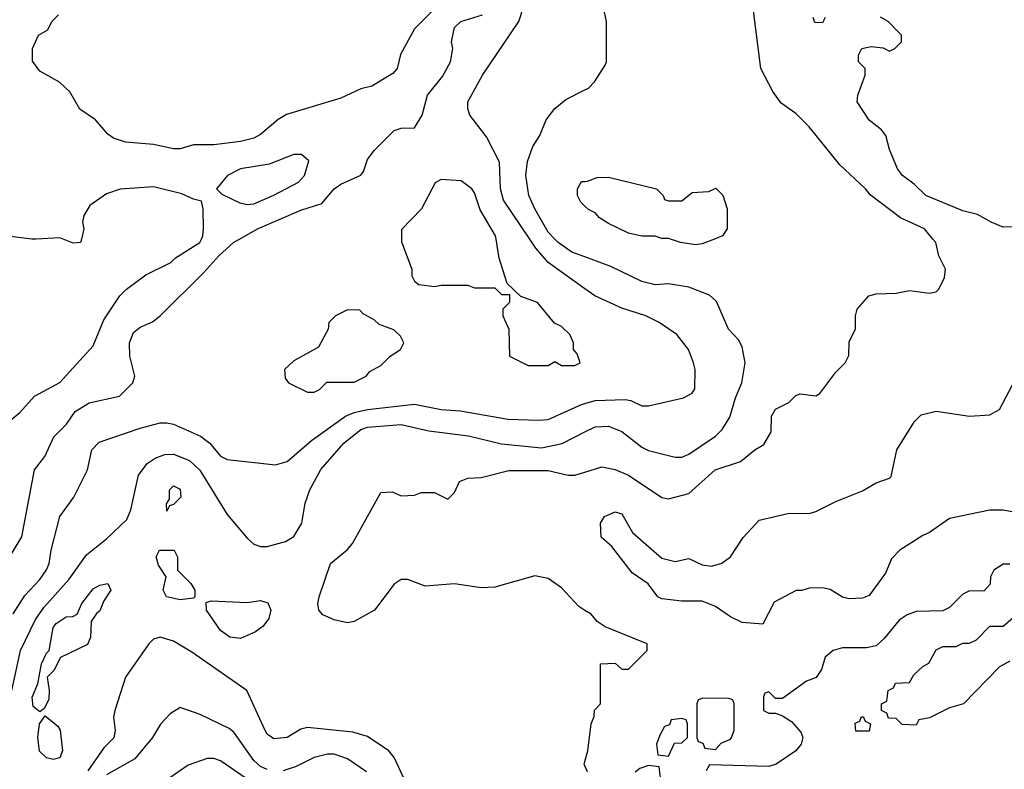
# Model space of a CAD drawing. Header units: inches. Extents: x 1793389 to 1900389, y 320802 to 470796.
# Tile 699 of 752: x 1878310 to 1881254, y 448414 to 450656. Entities that reach past the tile are written whole.
import ezdxf

# ---------------------------------------------------------------- set-up
doc = ezdxf.new("R2010")
doc.units = ezdxf.units.IN
doc.header["$MEASUREMENT"] = 0
for name, color, linetype in [('B8474', 7, 'Continuous'), ('B8475', 7, 'Continuous'), ('B8484', 7, 'Continuous'), ('B8485', 7, 'Continuous')]:
    doc.layers.add(name, color=color, linetype=linetype)

msp = doc.modelspace()

# ---------------------------------------------------------------- linework, layer by layer
at = {"layer": 'B8474', "color": 2}
for points, elevation in [([(1878250, 449431.3), (1878310, 449481), (1878354, 449530), (1878430, 449570.7), (1878530, 449681), (1878562, 449758), (1878609.5, 449830.5), (1878629.5, 449850.5), (1878687.3, 449892.7), (1878762, 449930), (1878776, 449944), (1878849, 449990), (1878853.5, 450000)], 266), ([(1878276.6, 449043.4), (1878316, 449110), (1878354, 449310), (1878385.2, 449350), (1878411.9, 449408.1), (1878450, 449446), (1878475.5, 449484.5), (1878518, 449510), (1878608, 449530), (1878648.7, 449570), (1878654, 449590), (1878639.3, 449650), (1878638, 449690), (1878650, 449721), (1878670, 449736.3), (1878707.2, 449752.8), (1878729.5, 449770.5), (1878860.4, 449899.6), (1878905.1, 449950), (1878950, 449990.5), (1878967.1, 450000)], 262), ([(1878358.9, 450000), (1878350, 449999.5), (1878346, 450000)], 266), ([(1878494.5, 450000), (1878492, 449990), (1878470, 449988), (1878440, 450000)], 266), ([(1879451.6, 450000), (1879451.6, 449991.6), (1879482, 449910), (1879482, 449890), (1879490, 449874), (1879503.6, 449863.6), (1879550, 449858), (1879570, 449862), (1879650, 449862), (1879670, 449854), (1879730, 449854), (1879750, 449834), (1879774, 449834), (1879774, 449810), (1879754, 449790), (1879754, 449770), (1879772, 449730), (1879774, 449650), (1879830, 449622), (1879890, 449622), (1879910, 449634), (1879930, 449622), (1879970, 449622), (1879986, 449630), (1879976.4, 449656.4), (1879966, 449670), (1879966, 449690), (1879954.6, 449714.6), (1879930, 449738), (1879908.9, 449748.9), (1879858, 449810), (1879808, 449828), (1879767.3, 449867.3), (1879743.1, 449943.1), (1879734.2, 450000)], 262), ([(1880000, 449850.7), (1879889.7, 449929.7), (1879853.1, 449973.1), (1879835, 450000)], 258), ([(1880000, 449946.3), (1879960.7, 449960.7), (1879919.5, 449990), (1879909.9, 450000)], 254), ([(1878290, 448878.8), (1878325.4, 448934.6), (1878370, 448982), (1878390, 449011), (1878398.4, 449030), (1878403.6, 449070), (1878429.6, 449170), (1878472.3, 449227.7), (1878513.2, 449310), (1878526, 449370), (1878547.7, 449392.3), (1878670, 449434.9), (1878730, 449450.7), (1878750, 449450.7), (1878770, 449446.8), (1878850.4, 449410.4), (1878878.8, 449390), (1878910.5, 449350.5), (1878930, 449340.7), (1879074.8, 449325.2), (1879110, 449334.8), (1879182, 449398), (1879283.7, 449470), (1879310, 449481.7), (1879350, 449490.3), (1879490, 449506.4), (1879570, 449490.4), (1879626.6, 449486.6), (1879770, 449461.6), (1879861.5, 449458.5), (1879890, 449460.5), (1879990, 449504.9), (1880000, 449508.1)], 258), ([(1878286.9, 448650), (1878312.8, 448770), (1878357.6, 448862.4), (1878381.8, 448898.2), (1878457.5, 448982.5), (1878510, 449056), (1878570, 449104), (1878630, 449161), (1878642.7, 449190), (1878665.6, 449294.4), (1878691.1, 449328.9), (1878714.7, 449345.2), (1878744.2, 449355.8), (1878770, 449357), (1878818, 449338), (1878849, 449309), (1878930, 449176), (1878990, 449106), (1879010, 449087.3), (1879030, 449081), (1879050, 449081), (1879104.7, 449095.3), (1879129.1, 449110.9), (1879153.2, 449150), (1879163.7, 449210), (1879177, 449250), (1879210, 449310.7), (1879279.5, 449390), (1879329.4, 449430), (1879350, 449437.4), (1879450, 449445.3), (1879533.1, 449426.9), (1879651.5, 449411.5), (1879750, 449387.2), (1879870, 449375.8), (1879931.3, 449388.7), (1880000, 449423.3)], 254), ([(1880000, 448889.6), (1879981.5, 448901.5), (1879930, 448957.2), (1879890, 448985.2), (1879850, 448993.2), (1879730, 448959), (1879690, 448957.2), (1879610, 448969.3), (1879522, 448962), (1879470, 448982), (1879450, 448982), (1879430, 448968), (1879371, 448890), (1879310, 448856), (1879290, 448852.7), (1879250, 448861.2), (1879216.5, 448876.5), (1879204, 448890), (1879201.2, 448910), (1879205.2, 448930), (1879239, 449030), (1879289.5, 449070.5), (1879305.2, 449090), (1879390, 449242), (1879423.6, 449243.6), (1879450, 449232), (1879490, 449234), (1879510, 449242), (1879550, 449242), (1879590, 449222), (1879610, 449242), (1879625.2, 449274.8), (1879650, 449284.7), (1879690, 449286.8), (1879772.1, 449307.9), (1879890, 449308.2), (1879950, 449294), (1879970, 449294), (1880000, 449303.3)], 250), ([(1879457.2, 448390), (1879429.5, 448449.5), (1879414, 448470), (1879350, 448512.7), (1879305.6, 448525.6), (1879170, 448539.3), (1879150, 448534), (1879110, 448509.3), (1879070, 448505.2), (1879050, 448519), (1879043.7, 448530), (1878988.7, 448650), (1878824.8, 448764.8), (1878770, 448797.2), (1878730, 448809.2), (1878710, 448804), (1878696, 448790), (1878626.8, 448690), (1878594, 448590), (1878590.7, 448570), (1878595.5, 448530), (1878591.8, 448508.2), (1878561.7, 448478.3), (1878513.4, 448410)], 254), ([(1879050, 448414.3), (1879030, 448423), (1879010, 448440.7), (1878950, 448525.2), (1878936.6, 448536.6), (1878850, 448578), (1878790, 448599), (1878759.8, 448580.2), (1878730.8, 448549.2), (1878706.8, 448510), (1878654.4, 448445.6), (1878570, 448397.4)], 258), ([(1879347.3, 448407.3), (1879290, 448445.6), (1879250, 448459.6), (1879230, 448459.6), (1879190.3, 448449.7), (1879136.7, 448423.3), (1879098, 448410)], 258), ([(1878986.8, 448386.8), (1878910, 448439.5), (1878890, 448446.6), (1878870, 448446.6), (1878813.5, 448426.5), (1878730, 448368.5)], 262), ([(1880000, 448425.1), (1879998, 448430), (1880000, 448437.5)], 250)]:
    msp.add_lwpolyline(points, dxfattribs=dict(at, elevation=elevation))
for points, elevation in [([(1879290, 449788), (1879254, 449770), (1879234, 449750), (1879232, 449730), (1879203.6, 449676.4), (1879130, 449635.3), (1879102, 449610), (1879103.6, 449583.6), (1879114, 449570), (1879170, 449542), (1879190, 449542), (1879206, 449550), (1879228.4, 449571.6), (1879310, 449572), (1879346, 449590), (1879356.4, 449603.6), (1879390, 449622), (1879418, 449650), (1879448, 449670), (1879458, 449690), (1879448, 449710), (1879428.9, 449728.9), (1879384.7, 449744.7), (1879370, 449758), (1879336.4, 449776.4), (1879327.3, 449787.3)], 262), ([(1878750, 449186), (1878748.7, 449208.7), (1878758, 449222), (1878758, 449250), (1878770, 449262), (1878790, 449252), (1878791.6, 449228.4), (1878770, 449206), (1878758, 449202)], 250), ([(1878790, 448921.2), (1878748.7, 448930), (1878739, 448950), (1878748, 448990), (1878724.7, 449024.7), (1878718, 449050), (1878728, 449070), (1878772, 449070), (1878782, 449050), (1878782, 449010), (1878822, 448970), (1878834, 448950), (1878834, 448930), (1878830, 448926)], 250), ([(1878370, 448586), (1878350, 448602), (1878347.3, 448630), (1878364, 448670), (1878375.3, 448730), (1878390, 448762), (1878398, 448770), (1878410, 448838), (1878419, 448850), (1878448.7, 448870), (1878469.1, 448870.9), (1878482, 448878), (1878495.3, 448910), (1878530, 448954), (1878550, 448964.7), (1878574, 448970), (1878582, 448950), (1878562, 448918), (1878550, 448888), (1878539.6, 448880.4), (1878523.6, 448856.4), (1878522, 448810), (1878512.7, 448787.3), (1878431.6, 448748.4), (1878412, 448710), (1878392, 448690), (1878398, 448650), (1878396.9, 448623.1), (1878383.6, 448596.4)], 250), ([(1878970, 448805.2), (1878938, 448810), (1878910, 448829.2), (1878868, 448890), (1878867.3, 448912.7), (1878882, 448918), (1878990, 448913.4), (1879030, 448919.1), (1879052.2, 448912.2), (1879060.7, 448890), (1879054.4, 448865.6), (1879038, 448842), (1879014.9, 448825.1)], 250), ([(1878410, 448444), (1878390, 448448.7), (1878369, 448469), (1878364, 448510), (1878369.2, 448550.8), (1878386, 448574), (1878423.6, 448543.6), (1878431.1, 448531.1), (1878438, 448470), (1878430, 448448.7)], 250)]:
    msp.add_lwpolyline(points, close=True, dxfattribs=dict(at, elevation=elevation))
at = {"layer": 'B8475', "color": 2}
for points, elevation in [([(1879835, 450000), (1879756.6, 450116.6), (1879747.8, 450150), (1879744.5, 450230), (1879706, 450306), (1879655.3, 450370), (1879649.3, 450389.3), (1879649.3, 450410), (1879693.2, 450490), (1879802.7, 450650), (1879815.1, 450690)], 258), ([(1879550.7, 450689.3), (1879490, 450628.7), (1879448.3, 450551.7), (1879438.8, 450510), (1879425.2, 450494.8), (1879362.5, 450457.5), (1879330, 450449.4), (1879270, 450420.9), (1879108.1, 450371.9), (1879082.8, 450357.2), (1879030, 450312.3), (1879010, 450302), (1878970, 450292), (1878890, 450282), (1878830, 450281.2), (1878790, 450269.2), (1878770, 450269.2), (1878710, 450282.7), (1878626, 450290), (1878590, 450302), (1878573.6, 450313.6), (1878536.5, 450356.5), (1878490, 450388.7), (1878460.2, 450440.2), (1878428.9, 450468.9), (1878370, 450502), (1878348.4, 450531.6), (1878348, 450570), (1878366, 450610), (1878394.6, 450625.4), (1878406, 450650), (1878426, 450670)], 262), ([(1878967.1, 450000), (1879021.2, 450030), (1879150, 450086.7), (1879213.4, 450106.6), (1879250, 450150.5), (1879270, 450164), (1879329.4, 450190.6), (1879338, 450202), (1879350, 450238), (1879370, 450264.7), (1879430, 450324.7), (1879450, 450331.3), (1879490, 450332), (1879513.2, 450370), (1879529.2, 450430), (1879574.3, 450485.7), (1879598, 450530), (1879605.2, 450570), (1879601.2, 450590), (1879610, 450632), (1879629.3, 450650.7), (1879694, 450670)], 262), ([(1879909.9, 450000), (1879890, 450020.9), (1879849.6, 450090), (1879831.8, 450130), (1879823.6, 450190), (1879827.7, 450232.3), (1879843.6, 450276.4), (1879865.2, 450310), (1879884.1, 450355.9), (1879909.4, 450390.6), (1879943.2, 450416.8), (1880000, 450446.2)], 254), ([(1879734.2, 450000), (1879732.7, 450010), (1879686.8, 450086.8), (1879670, 450138), (1879662, 450150), (1879630, 450174), (1879570, 450178), (1879551.6, 450168.4), (1879511.3, 450090), (1879451.6, 450028.4), (1879451.6, 450000)], 262), ([(1880000, 450098), (1879988, 450110), (1879978, 450130), (1879978, 450150), (1879990, 450172), (1880000, 450172.4)], 250), ([(1878853.5, 450000), (1878858, 450010), (1878859.3, 450030), (1878859, 450090), (1878853.6, 450113.6), (1878830, 450119), (1878795.1, 450135.1), (1878710, 450156), (1878610, 450148.7), (1878570, 450135.3), (1878519.8, 450100.2), (1878502, 450070), (1878498, 450050), (1878502, 450030), (1878494.5, 450000)], 266), ([(1878346, 450000), (1878250, 450012)], 266), ([(1878440, 450000), (1878430, 450004), (1878358.9, 450000)], 266)]:
    msp.add_lwpolyline(points, dxfattribs=dict(at, elevation=elevation))
at = {"layer": 'B8475', "color": 2, "elevation": 266}
msp.add_lwpolyline([(1879152.7, 450252.7), (1879130, 450252.7), (1879056.3, 450223.7), (1878970, 450209.4), (1878931, 450190), (1878898, 450150), (1878914.4, 450134.4), (1878968.5, 450108.5), (1878990, 450103), (1879010, 450105.5), (1879070, 450130.7), (1879144, 450170), (1879161.2, 450190), (1879174, 450234)], close=True, dxfattribs=at)
at = {"layer": 'B8484', "color": 2}
for points, elevation in [([(1880000, 449303.3), (1880050, 449318.8), (1880090, 449311), (1880130, 449294), (1880230, 449226.8), (1880250, 449222.8), (1880310, 449238.8), (1880389.2, 449310), (1880465.2, 449334.8), (1880508, 449370), (1880534.6, 449385.4), (1880556.4, 449423.6), (1880558, 449470), (1880570, 449491.3), (1880608.9, 449511.1), (1880630, 449532), (1880643.1, 449536.9), (1880690, 449531.3), (1880702, 449538), (1880750, 449602), (1880778, 449630), (1880788.4, 449651.6), (1880790, 449694), (1880808.7, 449730), (1880809, 449770), (1880814, 449790), (1880848.7, 449830), (1880870, 449836), (1880930, 449838), (1880970, 449846), (1881030, 449838), (1881050, 449842), (1881058, 449850), (1881074.6, 449885.4), (1881078, 449910), (1881058, 449950), (1881048.7, 449990), (1881040.3, 450000)], 250), ([(1880387.2, 450000), (1880350, 449985.2), (1880330, 449982.7), (1880286, 449990), (1880256, 450000)], 250), ([(1880000, 449423.3), (1880030, 449438.4), (1880070, 449440.4), (1880110, 449424.4), (1880170, 449378), (1880190, 449368), (1880270, 449347.7), (1880290, 449348), (1880310, 449356.3), (1880390, 449410.7), (1880410, 449430.8), (1880432.9, 449467.1), (1880450, 449524.7), (1880469.3, 449570), (1880479.3, 449630), (1880470, 449678), (1880458.6, 449698.6), (1880429.2, 449730), (1880392.7, 449812.7), (1880372.3, 449832.3), (1880310, 449856), (1880250, 449866), (1880210, 449862.7), (1880170, 449872.7), (1880077.7, 449917.7), (1880000, 449946.3)], 254), ([(1880000, 449508.1), (1880030, 449517.6), (1880119.9, 449519.9), (1880137.3, 449517.3), (1880170, 449501), (1880190, 449501), (1880294.6, 449525.4), (1880320.4, 449539.6), (1880328.4, 449551.6), (1880329, 449610), (1880324, 449630), (1880309, 449670), (1880274.8, 449714.8), (1880222, 449750), (1880182, 449770), (1880110, 449793.6), (1880029, 449830), (1880000, 449850.7)], 258), ([(1881330, 449174), (1881250, 449189.3), (1881210, 449189.2), (1881090, 449164), (1881030, 449122), (1881010, 449114), (1880941, 449070), (1880916.3, 449043.7), (1880898.8, 449001.2), (1880850, 448934), (1880830, 448926.6), (1880790, 448924), (1880770, 448928.7), (1880732.5, 448952.5), (1880710, 448957.2), (1880670, 448956), (1880648.7, 448948.7), (1880631.3, 448948.7), (1880566, 448914), (1880531.3, 448848.7), (1880470, 448853.2), (1880435.3, 448870), (1880390, 448901.2), (1880350, 448917.2), (1880290, 448917.2), (1880230, 448924), (1880218, 448930), (1880189.1, 448969.1), (1880141.5, 449001.5), (1880080.4, 449080.4), (1880048.4, 449108.4), (1880046, 449150), (1880058, 449170), (1880090, 449184.7), (1880110, 449178), (1880142, 449122), (1880230, 449046), (1880270, 449036), (1880310, 449044.7), (1880350, 449026), (1880378, 449022), (1880409.1, 449030.9), (1880435.3, 449050), (1880472.9, 449107.1), (1880520.9, 449159.1), (1880610, 449180.4), (1880670, 449179.1), (1880690, 449184.9), (1880750, 449215.5), (1880830, 449246.8), (1880870, 449270.8), (1880910, 449284.7), (1880915.3, 449290), (1880932.7, 449370), (1880985.4, 449454.6), (1881005.4, 449474.6), (1881050, 449484.9), (1881150, 449470.7), (1881210, 449474.8), (1881239, 449490), (1881298.4, 449601.6)], 246), ([(1881270, 449028), (1881250, 449028), (1881222, 449010), (1881212, 448990), (1881211.6, 448968.4), (1881192.7, 448947.3), (1881150, 448948), (1881130, 448938), (1881090, 448898), (1881070, 448888), (1880990, 448886), (1880963.6, 448876.4), (1880939.6, 448860.4), (1880894.8, 448805.2), (1880870, 448784), (1880842, 448778), (1880770, 448777.2), (1880742, 448770), (1880718, 448750), (1880706.8, 448713.2), (1880691.1, 448688.9), (1880662, 448678), (1880590, 448626), (1880570, 448626), (1880550, 448646), (1880538, 448642), (1880534, 448630), (1880534, 448590), (1880550, 448582), (1880570, 448582), (1880590, 448574), (1880616.9, 448556.9), (1880645.4, 448525.4), (1880651.3, 448510), (1880646, 448490), (1880630.8, 448470), (1880571.3, 448430), (1880550, 448422.7), (1880372, 448428), (1880362, 448410)], 250), ([(1880000, 448437.5), (1880008.7, 448470), (1880018, 448550), (1880027.3, 448572.7), (1880028.4, 448591.6), (1880046, 448610), (1880046, 448730), (1880090, 448732), (1880110, 448714), (1880130, 448714), (1880186, 448770), (1880186, 448790), (1880060.2, 448840.2), (1880036.4, 448856.4), (1880018, 448878), (1880000, 448889.6)], 250), ([(1881270, 448738), (1881239.6, 448720.4), (1881132, 448610), (1881090, 448598), (1881030, 448568), (1880998, 448562), (1880990, 448546), (1880948.4, 448548.4), (1880930, 448566), (1880907.3, 448567.3), (1880902, 448582), (1880886, 448590), (1880886, 448610), (1880902, 448618), (1880906, 448650), (1880922, 448658), (1880928.4, 448671.6), (1880970, 448674), (1880983.1, 448696.9), (1881010, 448722), (1881028.4, 448731.6), (1881050, 448771.3), (1881070, 448782), (1881110, 448782), (1881130, 448792), (1881150, 448792), (1881170, 448802), (1881210, 448842), (1881250, 448842), (1881310, 448894)], 250), ([(1880007.3, 448407.3), (1880000, 448425.1)], 250), ([(1880226, 448390), (1880222, 448422), (1880190, 448426), (1880163.6, 448416.4), (1880150, 448406)], 250)]:
    msp.add_lwpolyline(points, dxfattribs=dict(at, elevation=elevation))
at = {"layer": 'B8484', "color": 2, "elevation": 250}
for points in [[(1880352.7, 448627.3), (1880338, 448622), (1880334, 448610), (1880334, 448510), (1880338, 448498), (1880352.7, 448492.7), (1880358, 448478), (1880390, 448474), (1880407.3, 448492.7), (1880435.3, 448504.7), (1880438, 448510), (1880446, 448530), (1880446, 448610), (1880442, 448622), (1880430, 448626)], [(1880810, 448528), (1880807.3, 448552.7), (1880822, 448558), (1880826, 448570), (1880832, 448572), (1880838, 448558), (1880854, 448550), (1880850, 448528)], [(1880290, 448566), (1880258, 448562), (1880252.7, 448547.3), (1880238, 448542), (1880223.6, 448516.4), (1880214, 448490), (1880218, 448458), (1880250, 448454), (1880267.3, 448492.7), (1880290, 448494), (1880306, 448510), (1880306, 448550), (1880302, 448562)]]:
    msp.add_lwpolyline(points, close=True, dxfattribs=at)
at = {"layer": 'B8485', "color": 2}
for points, elevation in [([(1880000, 450446.2), (1880010, 450451.3), (1880028.7, 450470), (1880060.2, 450519.8), (1880064, 450530), (1880064, 450650), (1880058.6, 450678.6), (1880045.6, 450705.6), (1880000, 450739.2)], 254), ([(1881040.3, 450000), (1881015.3, 450030), (1880943.2, 450063.2), (1880852.5, 450132.5), (1880839, 450150), (1880761.5, 450221.5), (1880670, 450335.3), (1880630, 450375.3), (1880586, 450406), (1880561.5, 450441.5), (1880525.2, 450510), (1880502.7, 450690)], 250), ([(1880718, 450662), (1880710, 450646), (1880687.3, 450647.3), (1880682, 450662)], 246), ([(1881310, 450037), (1881250, 450035.6), (1881214, 450050), (1881173.6, 450073.6), (1881130, 450084.5), (1881019, 450130), (1880984.5, 450164.5), (1880949.2, 450190), (1880934, 450210), (1880910, 450268), (1880899, 450310), (1880886.3, 450326.3), (1880850, 450355.3), (1880814, 450410), (1880815.3, 450430), (1880838, 450490), (1880838, 450510), (1880818, 450530), (1880818, 450550), (1880828, 450570), (1880856, 450576), (1880891.6, 450571.6), (1880910, 450562), (1880926, 450570), (1880946, 450590), (1880946, 450610), (1880938, 450618), (1880906, 450650), (1880883.1, 450663.1)], 246), ([(1880000, 450172.4), (1880007.3, 450172.7), (1880036.4, 450183.6), (1880070, 450184.7), (1880214, 450150), (1880234, 450130), (1880238, 450118), (1880250, 450114), (1880290, 450114), (1880320.4, 450139.6), (1880370, 450142), (1880391.6, 450151.6), (1880411.6, 450131.6), (1880424.7, 450090), (1880424.7, 450030), (1880410.7, 450009.3), (1880387.2, 450000)], 250), ([(1880256, 450000), (1880250, 450002), (1880230, 450002), (1880210, 450008.7), (1880170, 450009), (1880130, 450018), (1880070, 450046), (1880043.1, 450063.1), (1880030, 450078), (1880010, 450088), (1880000, 450098)], 250)]:
    msp.add_lwpolyline(points, dxfattribs=dict(at, elevation=elevation))

doc.saveas('drawing.dxf')
